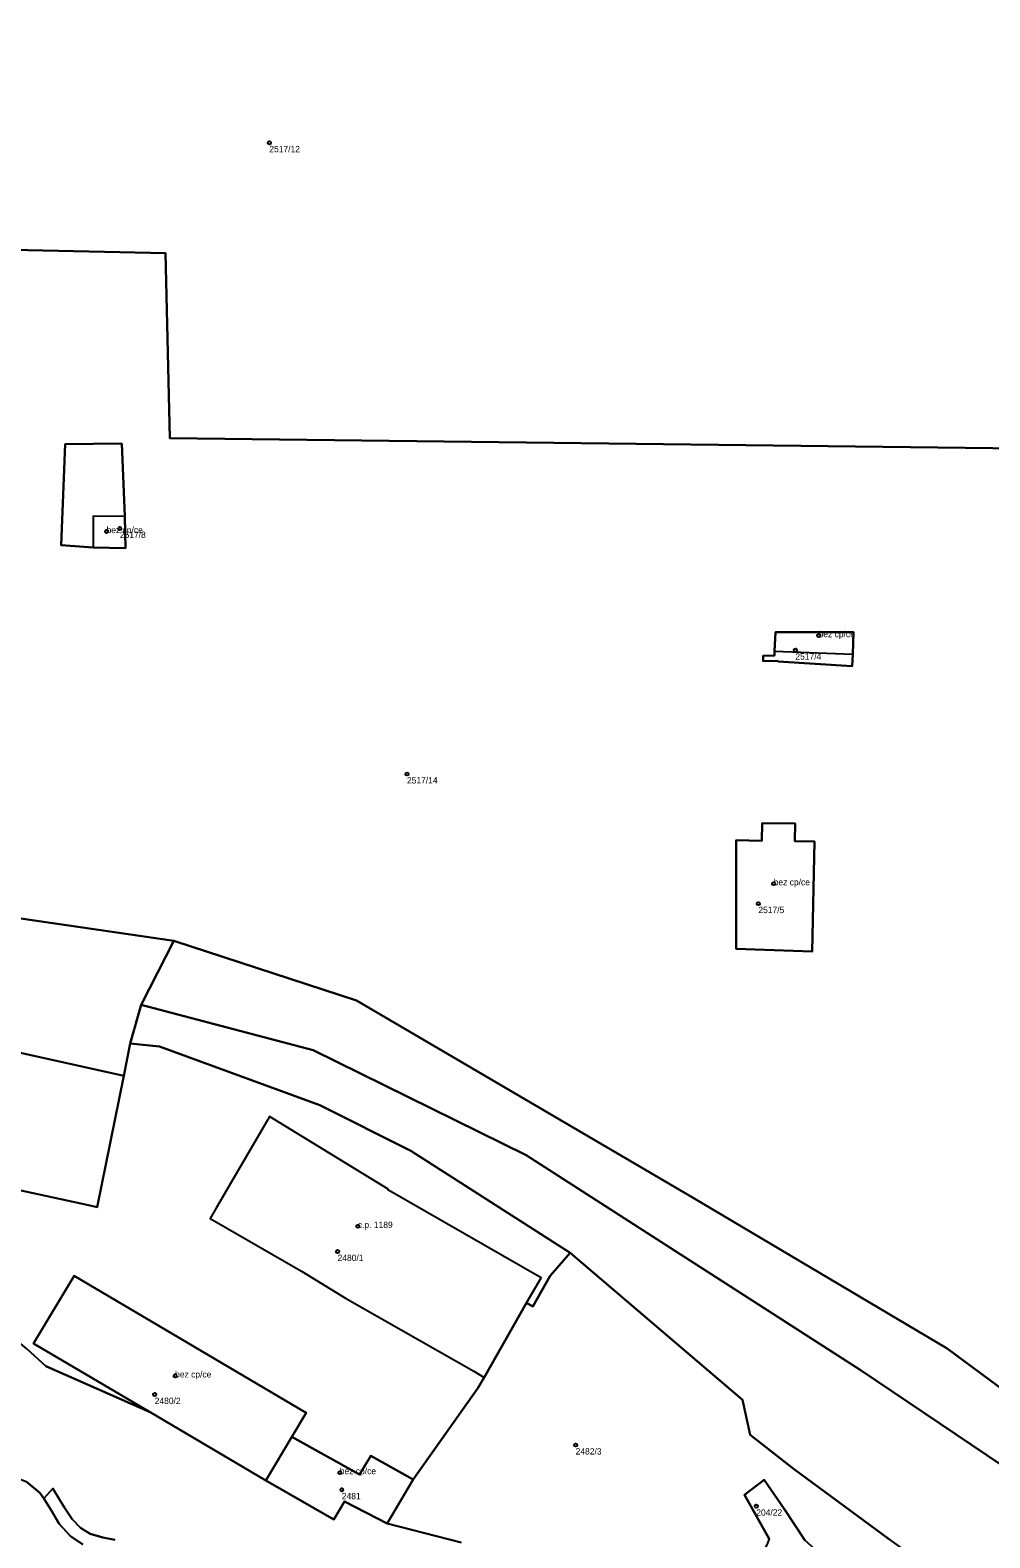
# Model space of a CAD drawing. Extents: x -878211 to -870363, y -1058464 to -1052522.
# Drawn here: x -873706.7 to -873555.2, y -1055529.4 to -1055291.5 of the extents above; entities that cross this region are included whole.
import ezdxf

# ---------------------------------------------------------------- set-up
doc = ezdxf.new("R2010")
doc.units = 0
for name, color, linetype in [('Definiční body', 7, 'Continuous'), ('Polygon budovy', 7, 'Continuous'), ('Polygon parcely', 7, 'Continuous')]:
    doc.layers.add(name, color=color, linetype=linetype)

msp = doc.modelspace()

# ---------------------------------------------------------------- linework, layer by layer
at = {"layer": 'Definiční body'}
for centre in [(-873668.91, -1055309.28994), (-873692.5, -1055370.16994), (-873694.6, -1055370.63994), (-873582.22, -1055387.06994), (-873585.89, -1055389.36994), (-873647.19, -1055408.90994), (-873589.31, -1055426.21994), (-873591.73, -1055429.36994), (-873654.94, -1055480.29994), (-873658.14, -1055484.26994), (-873683.78, -1055503.88994), (-873687, -1055506.83994), (-873620.57, -1055514.80994), (-873657.79, -1055519.15994), (-873657.47, -1055521.86994), (-873592.06, -1055524.45994)]:
    msp.add_circle(centre, 0.25, dxfattribs=at)
at = {"layer": 'Polygon budovy'}
for points in [[(-873696.73, -1055373.16), (-873691.6, -1055373.28), (-873691.7, -1055368.28), (-873696.7, -1055368.21)], [(-873589.16, -1055389.54), (-873576.84, -1055390.01), (-873576.73, -1055386.53), (-873589.02, -1055386.52)], [(-873595.25, -1055419.36), (-873595.25, -1055436.52), (-873583.22, -1055436.9), (-873582.88, -1055419.57), (-873585.99, -1055419.52), (-873585.94, -1055416.72), (-873591.13, -1055416.64), (-873591.18, -1055419.43)], [(-873677.24, -1055477.31), (-873678.27, -1055479.06), (-873663.85, -1055487.39), (-873656.88, -1055491.63), (-873636.64, -1055503.17), (-873634.98, -1055504.13), (-873628.3, -1055492.36), (-873626.03, -1055488.42), (-873650.23, -1055474.52), (-873650.15, -1055474.44), (-873668.91, -1055462.95), (-873669.2, -1055463.56)], [(-873663.12, -1055509.73), (-873699.71, -1055488.08), (-873706.12, -1055498.77), (-873687.73, -1055509.62), (-873669.44, -1055520.41), (-873665.35, -1055513.5)], [(-873650.3, -1055527.21), (-873646.2, -1055520.22), (-873652.87, -1055516.5), (-873654.68, -1055519.46), (-873665.35, -1055513.5), (-873669.44, -1055520.41), (-873658.71, -1055526.57), (-873657.04, -1055523.69)]]:
    msp.add_lwpolyline(points, close=True, dxfattribs=at)
at = {"layer": 'Polygon parcely'}
for points in [[(-873615.04, -1055277.25), (-873684.94, -1055276.87), (-873747.04, -1055276.53), (-873747.44, -1055276.43), (-873750.03, -1055276.3), (-873774.9, -1055276.51), (-873776.08, -1055321.87), (-873726.19, -1055321.37), (-873726.34, -1055325.84), (-873685.28, -1055326.7), (-873684.6, -1055355.9), (-873533.1, -1055357.73), (-873497.7, -1055357.9), (-873503.65, -1055311.35), (-873511.49, -1055309.06), (-873540.47, -1055311.09), (-873546.15, -1055277.62), (-873551.66, -1055277.59), (-873560.92, -1055277.54), (-873566.88, -1055277.51)], [(-873692.18, -1055356.75), (-873701.14, -1055356.85), (-873701.77, -1055372.78), (-873696.73, -1055373.16), (-873691.6, -1055373.28), (-873691.7, -1055368.28)], [(-873692.18, -1055356.75), (-873691.7, -1055368.28), (-873691.6, -1055373.28), (-873696.73, -1055373.16), (-873701.77, -1055372.78), (-873701.14, -1055356.85)], [(-873588.64, -1055391.02), (-873588.62, -1055391.13), (-873576.9, -1055391.91), (-873576.84, -1055390.01), (-873576.73, -1055386.53), (-873589.02, -1055386.52), (-873589.16, -1055389.54), (-873589.17, -1055390.19), (-873590.99, -1055390.27), (-873590.96, -1055391.1)], [(-873588.64, -1055391.02), (-873590.96, -1055391.1), (-873590.99, -1055390.27), (-873589.17, -1055390.19), (-873589.16, -1055389.54), (-873589.02, -1055386.52), (-873576.73, -1055386.53), (-873576.84, -1055390.01), (-873576.9, -1055391.91), (-873588.62, -1055391.13)], [(-873583.22, -1055436.9), (-873582.88, -1055419.57), (-873585.99, -1055419.52), (-873585.94, -1055416.72), (-873591.13, -1055416.64), (-873591.18, -1055419.43), (-873595.25, -1055419.36), (-873595.25, -1055436.52)], [(-873583.22, -1055436.9), (-873595.25, -1055436.52), (-873595.25, -1055419.36), (-873591.18, -1055419.43), (-873591.13, -1055416.64), (-873585.94, -1055416.72), (-873585.99, -1055419.52), (-873582.88, -1055419.57)], [(-873697.47, -1055476.96), (-873696.07, -1055477.27), (-873691.9, -1055456.55), (-873712.49, -1055451.97), (-873731.34, -1055449.83), (-873740.26, -1055449.63), (-873740.23, -1055473.08), (-873725.95, -1055472.79), (-873721.02, -1055471.82)], [(-873706.12, -1055498.77), (-873687.73, -1055509.62), (-873669.44, -1055520.41), (-873665.35, -1055513.5), (-873663.12, -1055509.73), (-873699.71, -1055488.08)], [(-873658.71, -1055526.57), (-873657.04, -1055523.69), (-873650.3, -1055527.21), (-873646.2, -1055520.22), (-873652.87, -1055516.5), (-873654.68, -1055519.46), (-873665.35, -1055513.5), (-873669.44, -1055520.41)], [(-873593.6, -1055533.06), (-873580.63, -1055532.5), (-873581.31, -1055532.17), (-873582.77, -1055531.31), (-873584.38, -1055529.8), (-873587.66, -1055524.89), (-873590.8, -1055520.31), (-873593.91, -1055522.64), (-873590.04, -1055529.58), (-873590.37, -1055530.56), (-873591.35, -1055532.34), (-873591.93, -1055532.7), (-873592.75, -1055532.95)]]:
    msp.add_lwpolyline(points, close=True, dxfattribs=at)
for points in [[(-873533.1, -1055357.73), (-873684.6, -1055355.9), (-873685.28, -1055326.7), (-873726.34, -1055325.84)], [(-873712.49, -1055451.97), (-873691.9, -1055456.55), (-873690.87, -1055451.43), (-873689.12, -1055445.32), (-873683.96, -1055435.23), (-873715.74, -1055430.59)], [(-873715.74, -1055430.59), (-873683.96, -1055435.23), (-873655.16, -1055444.64), (-873602, -1055475.78), (-873561.92, -1055499.57), (-873548.58, -1055509.48)], [(-873548.58, -1055509.48), (-873561.92, -1055499.57), (-873602, -1055475.78), (-873655.16, -1055444.64), (-873683.96, -1055435.23), (-873689.12, -1055445.32), (-873661.97, -1055452.49), (-873628.37, -1055469.06), (-873575.49, -1055503.06), (-873523.28, -1055538.23)], [(-873523.28, -1055538.23), (-873575.49, -1055503.06), (-873628.37, -1055469.06), (-873661.97, -1055452.49), (-873689.12, -1055445.32), (-873690.87, -1055451.43), (-873686.27, -1055451.93), (-873660.92, -1055461.17), (-873646.6, -1055468.37), (-873621.43, -1055484.48), (-873594.21, -1055507.66), (-873593.04, -1055513.19), (-873586.26, -1055518.5), (-873571.01, -1055529.73), (-873569.09, -1055531.14), (-873566.98, -1055532.69), (-873560.62, -1055538.33), (-873540.83, -1055553.12)], [(-873707.2, -1055499.64), (-873704.17, -1055502.38), (-873687.73, -1055509.62), (-873706.12, -1055498.77), (-873699.71, -1055488.08), (-873663.12, -1055509.73), (-873665.35, -1055513.5), (-873654.68, -1055519.46), (-873652.87, -1055516.5), (-873646.2, -1055520.22), (-873636.03, -1055505.82), (-873634.98, -1055504.13), (-873628.3, -1055492.36), (-873627.33, -1055492.92), (-873624.6, -1055488.11), (-873621.43, -1055484.48), (-873646.6, -1055468.37), (-873660.92, -1055461.17), (-873686.27, -1055451.93), (-873690.87, -1055451.43), (-873691.9, -1055456.55), (-873696.07, -1055477.27), (-873697.47, -1055476.96), (-873721.02, -1055471.82)], [(-873638.66, -1055530.18), (-873650.3, -1055527.21), (-873657.04, -1055523.69), (-873658.71, -1055526.57), (-873669.44, -1055520.41), (-873687.73, -1055509.62), (-873704.17, -1055502.38), (-873707.2, -1055499.64), (-873721.29, -1055487.97), (-873725.21, -1055487.19), (-873726.75, -1055483.98), (-873725.95, -1055472.79), (-873740.23, -1055473.08), (-873799.05, -1055474.27), (-873875.56, -1055471.94), (-873926.94, -1055470.08), (-873955.47, -1055470.21), (-873957.82, -1055488.65), (-873982.42, -1055486.24)], [(-873571.01, -1055529.73), (-873586.26, -1055518.5), (-873593.04, -1055513.19), (-873594.21, -1055507.66), (-873621.43, -1055484.48), (-873624.6, -1055488.11), (-873627.33, -1055492.92), (-873628.3, -1055492.36), (-873634.98, -1055504.13), (-873636.03, -1055505.82), (-873646.2, -1055520.22), (-873650.3, -1055527.21), (-873638.66, -1055530.18)], [(-873713.85, -1055505.6), (-873714.06, -1055518.37), (-873714.38, -1055518.36), (-873714.38, -1055519.24), (-873711.65, -1055519.35), (-873709.85, -1055519.57), (-873707.3, -1055520.56), (-873705.15, -1055522.36), (-873704.52, -1055523.22), (-873703.08, -1055521.65), (-873701.27, -1055524.61), (-873700.01, -1055526.51), (-873698.72, -1055527.87), (-873697.17, -1055528.81), (-873695.19, -1055529.37), (-873693.27, -1055529.78)], [(-873698.35, -1055530.48), (-873700.27, -1055529.17), (-873702.08, -1055527.23), (-873703.35, -1055525.09), (-873704.52, -1055523.22), (-873705.15, -1055522.36), (-873707.3, -1055520.56)], [(-873693.27, -1055529.78), (-873695.19, -1055529.37), (-873697.17, -1055528.81), (-873698.72, -1055527.87), (-873700.01, -1055526.51), (-873701.27, -1055524.61), (-873703.08, -1055521.65), (-873704.52, -1055523.22), (-873703.35, -1055525.09), (-873702.08, -1055527.23), (-873700.27, -1055529.17), (-873698.35, -1055530.48)], [(-873590.04, -1055529.58), (-873593.91, -1055522.64), (-873590.8, -1055520.31), (-873587.66, -1055524.89), (-873584.38, -1055529.8)]]:
    msp.add_lwpolyline(points, dxfattribs=at)

# ---------------------------------------------------------------- texts
at = {"layer": 'Definiční body'}
for s, p in [('2517/12', (-873668.91, -1055310.779)), ('bez cp/ce', (-873694.6, -1055370.889)), ('2517/8', (-873692.5, -1055371.659)), ('bez cp/ce', (-873582.22, -1055387.32)), ('2517/4', (-873585.89, -1055390.859)), ('2517/14', (-873647.19, -1055410.399)), ('bez cp/ce', (-873589.31, -1055426.47)), ('2517/5', (-873591.73, -1055430.859)), ('c.p. 1189', (-873654.94, -1055480.55)), ('2480/1', (-873658.14, -1055485.759)), ('bez cp/ce', (-873683.78, -1055504.139)), ('2480/2', (-873687, -1055508.329)), ('2482/3', (-873620.57, -1055516.299)), ('bez cp/ce', (-873657.79, -1055519.409)), ('2481', (-873657.47, -1055523.359)), ('204/22', (-873592.06, -1055525.949))]:
    msp.add_text(s, height=0.999996, dxfattribs=at).set_placement(p)

doc.saveas('drawing.dxf')
